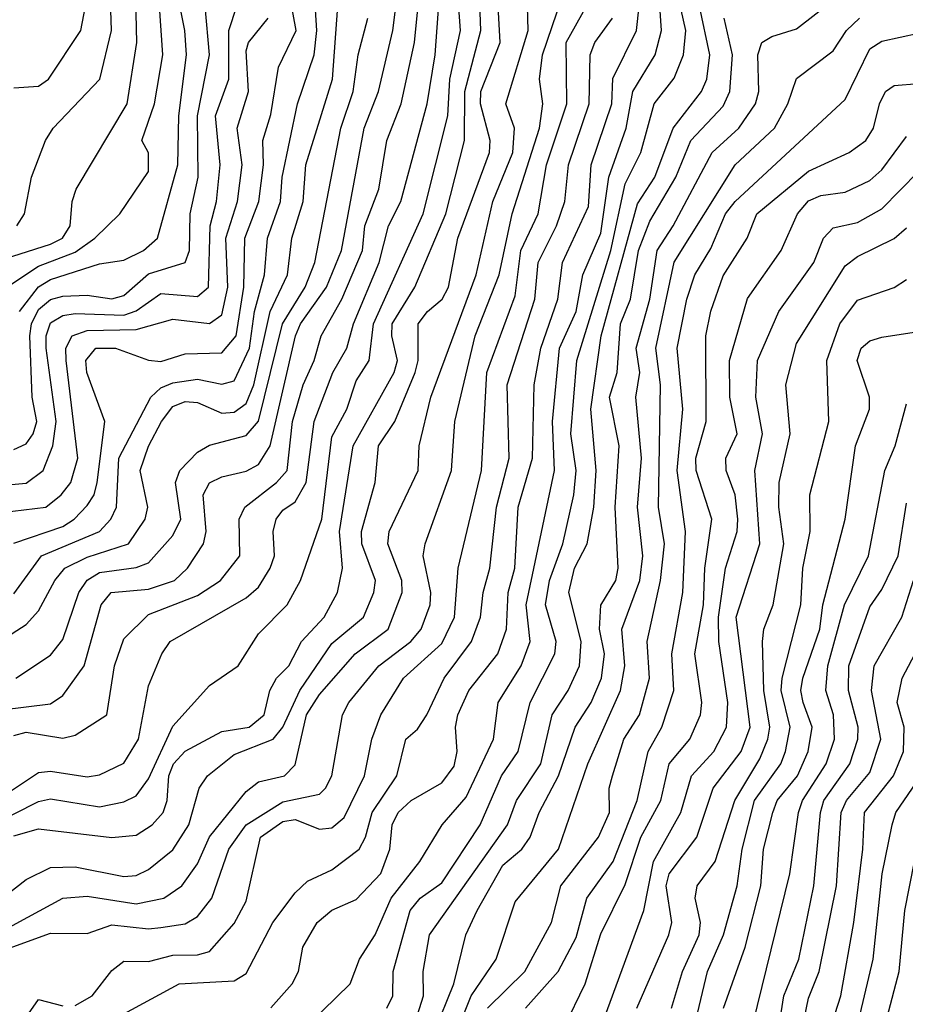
# Model space of a CAD drawing. Header units: metres. Extents: x -51132 to -49532, y -231222 to -229437.
# Tile 537 of 656: x -50381 to -50345, y -229804 to -229764. Entities that reach past the tile are written whole.
import ezdxf

# ---------------------------------------------------------------- set-up
doc = ezdxf.new("R2010")
doc.units = ezdxf.units.M
for name, color, linetype in [('CONTOUR_HALF', 8, 'Continuous'), ('CONTOUR_INDEX', 1, 'Continuous'), ('CONTOUR_INTER', 3, 'Continuous')]:
    doc.layers.add(name, color=color, linetype=linetype)

msp = doc.modelspace()

# ---------------------------------------------------------------- linework, layer by layer
at = {"layer": 'CONTOUR_HALF'}
for points, elevation in [([(-50382.08, -229801.913), (-50380.08, -229801.186), (-50378.58, -229801.209), (-50377.58, -229800.849), (-50376.08, -229801.015), (-50375.58, -229800.964), (-50374.58, -229800.805), (-50374.08, -229800.514), (-50373.485, -229799.759), (-50372.794, -229797.759), (-50372.089, -229796.759), (-50370.58, -229795.816), (-50369.08, -229795.51), (-50368.833, -229795.259), (-50368.585, -229794.759), (-50368.144, -229792.259), (-50367.882, -229791.759), (-50366.658, -229790.259), (-50365.351, -229789.259), (-50364.932, -229788.759), (-50364.553, -229787.759), (-50364.525, -229787.259), (-50364.838, -229785.759), (-50364.759, -229785.259), (-50363.687, -229782.259), (-50363.543, -229780.259), (-50362.715, -229776.759), (-50361.736, -229774.259), (-50361.207, -229771.759), (-50360.085, -229768.259), (-50359.954, -229767.259), (-50360.081, -229766.259), (-50359.969, -229765.259), (-50358.771, -229761.759)], 50.5), ([(-50381.457, -229772.259), (-50381.145, -229771.759), (-50380.857, -229770.259), (-50380.286, -229768.759), (-50379.972, -229768.259), (-50378.07, -229766.259), (-50377.588, -229764.259), (-50377.669, -229761.759)], 41.5), ([(-50381.873, -229774.759), (-50380.58, -229773.897), (-50379.08, -229773.328), (-50378.278, -229772.759), (-50377.254, -229771.759), (-50376.08, -229770.03), (-50376.08, -229769.269), (-50376.347, -229768.759), (-50375.831, -229767.259), (-50375.486, -229765.259), (-50375.694, -229762.259)], 42.5), ([(-50381.58, -229793.102), (-50381.08, -229792.974), (-50379.58, -229793.209), (-50379.08, -229793.091), (-50377.783, -229792.259), (-50377.465, -229790.259), (-50377.08, -229789.143), (-50376.08, -229788.153), (-50374.08, -229787.38), (-50373.128, -229786.759), (-50372.337, -229785.759), (-50372.371, -229784.259), (-50372.137, -229783.759), (-50370.841, -229782.759), (-50370.401, -229782.259), (-50370.191, -229780.259), (-50369.753, -229778.759), (-50369.297, -229777.759), (-50369.017, -229776.759), (-50368.177, -229775.259), (-50367.331, -229773.259), (-50367.224, -229772.259), (-50366.655, -229770.759), (-50366.324, -229768.759), (-50365.745, -229767.259), (-50365.192, -229764.759), (-50364.952, -229762.259)], 47.5), ([(-50363.691, -229805.759), (-50362.887, -229803.759), (-50361.854, -229802.259), (-50361.08, -229799.914), (-50359.304, -229797.759), (-50358.113, -229794.259), (-50356.77, -229791.259), (-50356.594, -229790.259), (-50356.72, -229788.759), (-50355.987, -229786.759), (-50355.858, -229785.759), (-50356.084, -229783.759), (-50355.91, -229781.759), (-50356.14, -229779.259), (-50355.987, -229778.259), (-50356.127, -229777.259), (-50355.577, -229775.259), (-50355.279, -229773.259), (-50354.614, -229772.259), (-50353.024, -229769.259), (-50351.928, -229768.259), (-50351.247, -229767.259), (-50351.118, -229766.759), (-50351.156, -229765.259), (-50350.993, -229764.759), (-50350.58, -229764.503), (-50349.58, -229764.198), (-50347.08, -229762.246)], 54.5), ([(-50382.58, -229796.81), (-50380.58, -229795.807), (-50380.08, -229795.69), (-50378.08, -229796.027), (-50377.08, -229795.824), (-50376.58, -229795.573), (-50376.08, -229794.873), (-50375.08, -229792.717), (-50373.58, -229791.058), (-50372.41, -229790.259), (-50371.58, -229788.939), (-50370.402, -229787.759), (-50369.858, -229786.759), (-50368.983, -229784.259), (-50368.58, -229780.884), (-50367.972, -229779.759), (-50367.58, -229778.596), (-50367.05, -229777.759), (-50366.873, -229776.259), (-50364.85, -229771.759), (-50363.839, -229767.759), (-50363.76, -229766.259), (-50363.316, -229764.259), (-50363.428, -229762.759)], 48.5), ([(-50381.58, -229787.308), (-50380.46, -229785.759), (-50378.079, -229784.759), (-50377.615, -229784.259), (-50377.383, -229783.759), (-50377.296, -229781.759), (-50375.985, -229779.259), (-50375.58, -229778.875), (-50375.08, -229778.675), (-50374.08, -229778.525), (-50373.08, -229778.724), (-50372.58, -229778.588), (-50371.947, -229777.259), (-50371.741, -229775.759), (-50371.335, -229774.259), (-50371.207, -229772.759), (-50370.679, -229771.259), (-50370.611, -229770.259), (-50369.978, -229767.259), (-50369.304, -229765.259), (-50369.194, -229764.259), (-50369.285, -229762.759)], 45.5), ([(-50382.08, -229799.768), (-50381.08, -229798.993), (-50380.08, -229798.501), (-50379.08, -229798.471), (-50377.08, -229798.871), (-50376.58, -229798.834), (-50376.08, -229798.584), (-50375.08, -229797.779), (-50374.428, -229796.759), (-50373.999, -229795.259), (-50373.666, -229794.759), (-50372.58, -229793.882), (-50370.981, -229793.259), (-50370.589, -229792.759), (-50369.887, -229791.259), (-50368.58, -229789.344), (-50367.281, -229788.259), (-50366.867, -229787.259), (-50366.792, -229786.759), (-50367.35, -229785.259), (-50367.362, -229784.759), (-50366.804, -229782.759), (-50366.668, -229781.259), (-50366.007, -229780.259), (-50365.177, -229778.259), (-50365.045, -229777.759), (-50365.046, -229776.259), (-50364.67, -229775.759), (-50364.064, -229775.259), (-50363.809, -229774.759), (-50363.432, -229772.759), (-50362.134, -229769.259), (-50362.102, -229768.759), (-50362.495, -229767.259), (-50362.485, -229766.759), (-50361.692, -229764.759), (-50361.771, -229763.259)], 49.5), ([(-50381.58, -229781.408), (-50381.08, -229781.176), (-50380.793, -229780.759), (-50380.643, -229780.259), (-50380.834, -229779.259), (-50380.936, -229776.759), (-50380.864, -229776.259), (-50380.58, -229775.68), (-50380.08, -229775.271), (-50379.58, -229775.124), (-50378.58, -229775.091), (-50377.58, -229775.239), (-50377.08, -229775.1), (-50376.08, -229774.218), (-50374.577, -229773.759), (-50374.407, -229773.259), (-50374.375, -229771.759), (-50374.046, -229770.259), (-50374.068, -229767.759), (-50373.584, -229765.259), (-50373.763, -229763.259)], 43.5), ([(-50370.08, -229805.465), (-50367.824, -229803.259), (-50367.441, -229802.259), (-50366.807, -229801.259), (-50366.151, -229799.759), (-50364.978, -229798.259), (-50364.069, -229796.759), (-50363.08, -229795.623), (-50361.965, -229793.259), (-50361.777, -229791.759), (-50360.837, -229790.259), (-50360.469, -229789.259), (-50360.626, -229787.759), (-50359.468, -229782.259), (-50359.55, -229780.259), (-50359.271, -229777.259), (-50358.586, -229775.759), (-50358.315, -229774.259), (-50357.58, -229772.558), (-50357.248, -229770.259), (-50356.537, -229768.259), (-50356.266, -229766.759), (-50355.351, -229765.259), (-50355.102, -229764.259), (-50355.17, -229763.259)], 52.5), ([(-50365.08, -229804.535), (-50364.829, -229803.759), (-50364.845, -229802.759), (-50364.58, -229801.259), (-50361.388, -229796.759), (-50361.023, -229795.759), (-50360.032, -229794.259), (-50359.562, -229792.259), (-50358.907, -229791.259), (-50358.446, -229790.259), (-50358.388, -229789.259), (-50358.883, -229787.259), (-50358.66, -229786.259), (-50358.139, -229785.259), (-50357.861, -229783.759), (-50357.765, -229782.259), (-50357.984, -229779.759), (-50357.567, -229776.759), (-50356.08, -229771.35), (-50355.371, -229770.259), (-50354.618, -229768.259), (-50353.457, -229766.759), (-50353.247, -229766.259), (-50353.12, -229765.259), (-50353.542, -229763.259)], 53.5), ([(-50382.08, -229783.976), (-50380.281, -229783.759), (-50379.644, -229783.259), (-50379.261, -229782.759), (-50378.962, -229781.759), (-50379.447, -229777.759), (-50379.452, -229777.259), (-50379.196, -229776.759), (-50378.58, -229776.534), (-50376.58, -229776.489), (-50375.08, -229776.068), (-50373.58, -229776.248), (-50373.08, -229775.89), (-50372.837, -229774.759), (-50372.912, -229772.759), (-50372.435, -229771.259), (-50372.252, -229769.759), (-50372.454, -229768.259), (-50371.984, -229766.759), (-50372.08, -229765.099), (-50371.987, -229764.759), (-50371.188, -229763.759)], 44.5), ([(-50381.499, -229790.759), (-50380.08, -229789.811), (-50379.58, -229789.173), (-50378.921, -229787.259), (-50378.58, -229786.747), (-50378.08, -229786.43), (-50376.58, -229786.229), (-50376.08, -229786.043), (-50375.08, -229784.919), (-50374.762, -229784.259), (-50374.967, -229782.759), (-50374.797, -229782.259), (-50374.08, -229781.512), (-50373.58, -229781.231), (-50372.08, -229780.831), (-50371.58, -229780.243), (-50370.596, -229776.259), (-50369.676, -229774.759), (-50369.272, -229773.759), (-50368.212, -229768.259), (-50367.701, -229766.759), (-50367.498, -229765.259), (-50367.108, -229763.759)], 46.5), ([(-50377.08, -229804.487), (-50374.83, -229803.259), (-50372.58, -229803.136), (-50372.08, -229802.842), (-50370.986, -229800.759), (-50370.08, -229799.535), (-50369.58, -229799.059), (-50368.58, -229798.597), (-50367.467, -229797.759), (-50367.197, -229797.259), (-50366.925, -229796.259), (-50365.918, -229794.759), (-50365.559, -229793.259), (-50365.08, -229792.849), (-50364.698, -229792.259), (-50363.984, -229790.759), (-50362.866, -229789.259), (-50362.496, -229788.259), (-50362.396, -229787.259), (-50362.112, -229786.259), (-50361.848, -229783.759), (-50361.333, -229781.759), (-50361.414, -229778.759), (-50360.274, -229775.259), (-50360.134, -229773.759), (-50359.39, -229772.259), (-50359.053, -229771.259), (-50358.904, -229769.759), (-50358.056, -229767.259), (-50358.02, -229765.259), (-50357.825, -229764.759), (-50357.095, -229763.759)], 51.5), ([(-50360.657, -229804.259), (-50359.317, -229802.759), (-50358.58, -229801.374), (-50358.15, -229799.759), (-50357.077, -229798.259), (-50356.087, -229795.759), (-50355.639, -229793.759), (-50355.083, -229792.759), (-50354.598, -229791.259), (-50354.673, -229789.759), (-50354.217, -229787.259), (-50354.113, -229784.759), (-50354.452, -229782.259), (-50354.219, -229779.759), (-50354.458, -229777.259), (-50354.057, -229775.259), (-50353.731, -229774.259), (-50353.08, -229773.174), (-50352.472, -229771.759), (-50352.087, -229771.259), (-50347.58, -229767.09), (-50346.58, -229765.01), (-50346.08, -229764.697), (-50343.08, -229764.041)], 55.5), ([(-50357.832, -229805.759), (-50355.814, -229800.259), (-50355.427, -229798.259), (-50354.312, -229796.259), (-50353.873, -229794.759), (-50352.949, -229793.759), (-50352.441, -229792.759), (-50352.384, -229791.759), (-50352.745, -229789.259), (-50352.766, -229788.259), (-50352.472, -229786.259), (-50352.004, -229784.759), (-50351.972, -229784.259), (-50352.084, -229783.259), (-50352.456, -229782.259), (-50352.469, -229781.759), (-50352.002, -229780.759), (-50352.297, -229779.259), (-50352.319, -229777.759), (-50351.58, -229775.228), (-50350.199, -229773.259), (-50349.53, -229771.759), (-50349.08, -229771.234), (-50348.58, -229771.013), (-50347.58, -229770.874), (-50346.58, -229770.403), (-50346.08, -229769.956), (-50345.08, -229768.596)], 56.5), ([(-50354.684, -229804.259), (-50354.241, -229802.759), (-50353.553, -229801.259), (-50353.498, -229800.759), (-50353.724, -229799.759), (-50353.632, -229799.259), (-50352.899, -229798.259), (-50352.1, -229795.759), (-50351.08, -229794.059), (-50350.75, -229793.259), (-50350.659, -229792.759), (-50350.914, -229791.259), (-50350.961, -229789.259), (-50350.913, -229788.759), (-50350.527, -229787.759), (-50350.089, -229785.259), (-50350.297, -229783.759), (-50350.28, -229782.759), (-50349.838, -229780.759), (-50350.011, -229778.759), (-50349.58, -229777.06), (-50347.58, -229773.888), (-50347.08, -229773.51), (-50345.58, -229772.775), (-50345.08, -229772.332)], 57.5), ([(-50352.558, -229804.259), (-50351.68, -229801.759), (-50351.034, -229799.259), (-50350.928, -229797.759), (-50350.539, -229796.259), (-50350.36, -229795.759), (-50349.537, -229794.759), (-50349.104, -229793.759), (-50348.933, -229792.759), (-50349.299, -229791.759), (-50349.391, -229791.259), (-50349.309, -229790.759), (-50348.619, -229788.759), (-50348.492, -229787.759), (-50347.586, -229784.259), (-50347.157, -229781.259), (-50346.592, -229779.759), (-50346.584, -229779.259), (-50347.096, -229777.759), (-50346.93, -229777.259), (-50346.58, -229776.953), (-50346.08, -229776.801), (-50344.58, -229776.574)], 58.5), ([(-50350.41, -229805.759), (-50350.086, -229803.759), (-50349.478, -229802.259), (-50348.859, -229799.259), (-50348.598, -229796.259), (-50348.458, -229795.759), (-50347.396, -229794.259), (-50347.064, -229793.259), (-50347.05, -229792.759), (-50347.446, -229791.259), (-50347.429, -229790.259), (-50346.58, -229787.834), (-50346.08, -229787.125), (-50345.415, -229785.759), (-50345.08, -229783.599)], 59.5), ([(-50348.565, -229806.259), (-50347.765, -229803.759), (-50347.226, -229800.759), (-50346.855, -229797.759), (-50346.796, -229796.259), (-50345.605, -229794.759), (-50345.196, -229793.759), (-50345.17, -229792.759), (-50345.464, -229791.759), (-50345.255, -229790.759), (-50344.466, -229789.259)], 60.5), ([(-50346.425, -229806.759), (-50345.38, -229802.759), (-50345.144, -229800.259), (-50344.359, -229796.259)], 61.5)]:
    msp.add_lwpolyline(points, dxfattribs=dict(at, elevation=elevation))
at = {"layer": 'CONTOUR_INDEX'}
for points, elevation in [([(-50381.58, -229785.241), (-50379.58, -229784.552), (-50379.113, -229784.259), (-50378.58, -229783.69), (-50378.297, -229783.259), (-50378.175, -229782.759), (-50377.87, -229780.259), (-50378.6, -229778.259), (-50378.643, -229777.759), (-50378.235, -229777.259), (-50377.429, -229777.259), (-50376.08, -229777.746), (-50375.58, -229777.797), (-50374.58, -229777.495), (-50373.08, -229777.454), (-50372.493, -229776.759), (-50372.185, -229774.759), (-50372.143, -229772.759), (-50371.561, -229771.259), (-50371.373, -229769.759), (-50371.397, -229768.759), (-50371.08, -229767.7), (-50370.762, -229765.759), (-50370.043, -229764.259), (-50370.305, -229762.759)], 45), ([(-50383.08, -229801.649), (-50379.58, -229799.753), (-50378.58, -229799.675), (-50376.58, -229799.99), (-50375.448, -229799.759), (-50374.714, -229799.259), (-50374.08, -229798.352), (-50373.58, -229797.256), (-50372.08, -229795.395), (-50371.58, -229794.997), (-50370.521, -229794.759), (-50370.08, -229794.301), (-50369.615, -229792.259), (-50369.08, -229791.43), (-50367.63, -229789.759), (-50366.27, -229788.759), (-50365.698, -229787.259), (-50365.715, -229786.759), (-50366.295, -229785.259), (-50366.235, -229784.759), (-50365.052, -229782.259), (-50365.003, -229781.259), (-50364.536, -229779.259), (-50362.67, -229774.259), (-50361.996, -229771.259), (-50361.179, -229769.259), (-50361.111, -229768.259), (-50361.457, -229767.259), (-50360.548, -229764.259), (-50360.581, -229763.259)], 50), ([(-50362.218, -229804.259), (-50360.689, -229802.759), (-50359.597, -229800.759), (-50359.208, -229799.259), (-50357.667, -229797.259), (-50357.218, -229796.259), (-50357.242, -229795.259), (-50357.105, -229794.759), (-50356.632, -229793.259), (-50356, -229792.259), (-50355.585, -229790.759), (-50355.679, -229789.259), (-50355.139, -229786.759), (-50354.98, -229785.259), (-50355.216, -229783.759), (-50355.135, -229778.759), (-50355.334, -229777.259), (-50354.58, -229773.738), (-50352.083, -229769.759), (-50350.471, -229768.259), (-50349.927, -229767.259), (-50349.58, -229766.219), (-50348.08, -229765.094), (-50347.527, -229764.259), (-50346.995, -229763.759)], 55), ([(-50349.481, -229805.759), (-50349.08, -229803.853), (-50348.649, -229802.759), (-50347.935, -229799.259), (-50347.747, -229796.259), (-50347.534, -229795.759), (-50346.58, -229794.613), (-50346.123, -229793.259), (-50346.506, -229791.259), (-50346.404, -229790.259), (-50345.268, -229788.259), (-50344.792, -229786.759)], 60)]:
    msp.add_lwpolyline(points, dxfattribs=dict(at, elevation=elevation))
at = {"layer": 'CONTOUR_INTER'}
for points, elevation in [([(-50381.58, -229766.603), (-50380.58, -229766.54), (-50380.162, -229766.259), (-50378.849, -229764.259), (-50378.65, -229763.259), (-50378.725, -229761.759), (-50378.629, -229761.259), (-50377.894, -229759.759), (-50377.773, -229759.259), (-50377.74, -229757.759), (-50378.089, -229756.759), (-50378.233, -229755.259), (-50378.605, -229753.759), (-50378.612, -229753.259), (-50378.291, -229752.259), (-50378.311, -229751.759), (-50378.629, -229750.259), (-50378.637, -229748.259), (-50378.971, -229745.759), (-50379.104, -229745.259), (-50379.437, -229744.759), (-50381.043, -229743.259), (-50381.366, -229742.759)], 41), ([(-50382.58, -229773.798), (-50380.08, -229773.005), (-50379.59, -229772.759), (-50379.276, -229772.259), (-50379.197, -229771.259), (-50379.031, -229770.759), (-50376.945, -229767.259), (-50376.55, -229764.759), (-50376.626, -229761.759)], 42), ([(-50382.08, -229792.052), (-50380.08, -229791.806), (-50379.58, -229791.465), (-50378.706, -229790.259), (-50378.008, -229787.759), (-50377.606, -229787.259), (-50376.08, -229787.123), (-50375.012, -229786.759), (-50374.486, -229786.259), (-50373.832, -229785.259), (-50373.713, -229784.759), (-50373.836, -229783.259), (-50373.58, -229782.772), (-50373.08, -229782.519), (-50372.08, -229782.291), (-50371.58, -229782.012), (-50371.102, -229781.259), (-50370.059, -229776.759), (-50369.864, -229776.259), (-50368.791, -229774.759), (-50368.186, -229773.259), (-50367.253, -229768.259), (-50366.672, -229766.759), (-50366.079, -229764.259), (-50365.77, -229761.759)], 47), ([(-50382.305, -229795.759), (-50380.58, -229794.619), (-50380.08, -229794.568), (-50378.58, -229794.8), (-50378.08, -229794.712), (-50377.08, -229794.239), (-50376.485, -229793.259), (-50376.08, -229791.078), (-50375.528, -229789.759), (-50375.186, -229789.259), (-50372.08, -229787.474), (-50371.58, -229787.033), (-50371.108, -229786.259), (-50370.931, -229785.759), (-50370.98, -229784.759), (-50370.851, -229784.259), (-50370.58, -229783.886), (-50370.08, -229783.539), (-50369.626, -229782.759), (-50369.307, -229780.259), (-50368.534, -229778.259), (-50367.961, -229777.259), (-50367.693, -229776.259), (-50366.646, -229773.759), (-50366.256, -229772.259), (-50365.76, -229771.259), (-50364.675, -229767.259), (-50364.348, -229765.259), (-50364.133, -229762.259)], 48), ([(-50366.335, -229804.259), (-50366.087, -229803.759), (-50366.068, -229802.759), (-50365.37, -229800.259), (-50364.973, -229799.759), (-50364.08, -229799.13), (-50362.509, -229796.759), (-50361.635, -229794.759), (-50360.964, -229793.759), (-50360.471, -229791.759), (-50359.457, -229789.759), (-50359.405, -229789.259), (-50359.837, -229787.759), (-50359.683, -229786.759), (-50359.128, -229785.259), (-50358.678, -229783.259), (-50358.591, -229782.259), (-50358.798, -229780.759), (-50358.565, -229777.759), (-50357.163, -229773.259), (-50356.58, -229770.541), (-50355.948, -229769.259), (-50355.397, -229767.259), (-50354.58, -229766.205), (-50354.198, -229765.259), (-50354.1, -229764.259), (-50354.551, -229762.259)], 53), ([(-50381.58, -229797.211), (-50380.58, -229796.926), (-50377.58, -229797.278), (-50376.58, -229797.18), (-50375.927, -229796.759), (-50375.472, -229796.259), (-50375.316, -229795.759), (-50375.252, -229794.759), (-50375.061, -229794.259), (-50374.58, -229793.748), (-50373.08, -229792.946), (-50371.962, -229792.759), (-50371.344, -229792.259), (-50371.111, -229791.259), (-50370.839, -229790.759), (-50370.339, -229790.259), (-50369.816, -229789.259), (-50368.888, -229788.259), (-50368.347, -229787.259), (-50368.144, -229786.259), (-50368.264, -229784.759), (-50367.711, -229781.259), (-50366.032, -229778.259), (-50365.9, -229777.759), (-50366.129, -229776.759), (-50366.112, -229776.259), (-50365.182, -229774.759), (-50363.91, -229771.759), (-50363.148, -229768.759), (-50363.145, -229766.759), (-50362.492, -229764.259), (-50362.539, -229762.759)], 49), ([(-50381.36, -229775.759), (-50380.58, -229774.745), (-50380.08, -229774.455), (-50378.08, -229773.814), (-50377.08, -229773.66), (-50376.285, -229773.259), (-50375.716, -229772.759), (-50374.881, -229769.759), (-50374.836, -229767.759), (-50374.521, -229765.259), (-50374.589, -229764.259), (-50374.897, -229762.759)], 43), ([(-50382.58, -229782.922), (-50381.08, -229782.782), (-50380.383, -229782.259), (-50379.984, -229781.259), (-50379.852, -229780.259), (-50380.259, -229777.259), (-50380.262, -229776.759), (-50380.08, -229776.218), (-50379.58, -229775.916), (-50379.08, -229775.842), (-50377.08, -229775.909), (-50376.58, -229775.735), (-50375.58, -229775.018), (-50374.08, -229775.145), (-50373.624, -229774.759), (-50373.562, -229772.259), (-50373.295, -229771.259), (-50373.149, -229769.759), (-50373.332, -229767.759), (-50372.793, -229766.259), (-50372.797, -229764.259), (-50372.459, -229763.259)], 44), ([(-50382.08, -229789.209), (-50381.08, -229788.557), (-50380.58, -229788.002), (-50379.911, -229786.759), (-50379.498, -229786.259), (-50378.58, -229785.81), (-50376.899, -229785.259), (-50376.22, -229784.259), (-50376.106, -229783.759), (-50376.414, -229782.259), (-50376.08, -229781.263), (-50375.549, -229780.259), (-50375.08, -229779.647), (-50374.58, -229779.433), (-50374.08, -229779.484), (-50373.08, -229779.911), (-50372.58, -229779.871), (-50372.08, -229779.515), (-50371.77, -229778.759), (-50371.097, -229775.759), (-50370.387, -229774.259), (-50370.211, -229772.759), (-50369.753, -229771.259), (-50369.649, -229769.759), (-50368.551, -229766.259), (-50368.331, -229763.259)], 46), ([(-50379.08, -229804.148), (-50378.388, -229803.759), (-50377.58, -229802.723), (-50377.08, -229802.339), (-50376.08, -229802.355), (-50375.08, -229802.089), (-50374.08, -229802.076), (-50373.58, -229801.941), (-50372.58, -229800.798), (-50372.08, -229799.884), (-50371.503, -229797.259), (-50370.58, -229796.622), (-50370.08, -229796.541), (-50369.08, -229796.934), (-50368.58, -229796.888), (-50368.08, -229796.457), (-50367.249, -229794.759), (-50366.937, -229793.259), (-50366.569, -229792.259), (-50365.645, -229790.759), (-50364.08, -229789.347), (-50363.568, -229788.259), (-50363.411, -229786.259), (-50362.454, -229782.259), (-50362.244, -229778.259), (-50361.08, -229775.117), (-50360.849, -229773.259), (-50360.14, -229771.759), (-50359.797, -229769.759), (-50358.965, -229767.259), (-50358.997, -229764.759), (-50358.162, -229763.259)], 51), ([(-50371.08, -229804.24), (-50370.208, -229803.259), (-50369.947, -229802.759), (-50369.76, -229801.759), (-50369.173, -229800.759), (-50368.58, -229800.256), (-50367.58, -229799.811), (-50366.58, -229798.749), (-50366.21, -229797.759), (-50366.115, -229796.759), (-50365.866, -229796.259), (-50365.335, -229795.759), (-50364.08, -229795.043), (-50363.58, -229794.353), (-50363.452, -229793.759), (-50363.523, -229792.759), (-50363.421, -229792.259), (-50362.97, -229791.259), (-50361.785, -229789.759), (-50361.432, -229788.759), (-50361.364, -229787.259), (-50361.097, -229786.259), (-50360.953, -229783.759), (-50360.37, -229781.759), (-50360.3, -229778.759), (-50360.038, -229777.259), (-50359.332, -229775.259), (-50359.14, -229773.759), (-50358.08, -229771.455), (-50357.972, -229769.759), (-50357.122, -229767.259), (-50357.08, -229766.231), (-50356.114, -229764.259), (-50356.014, -229763.259)], 52), ([(-50364.395, -229805.259), (-50363.594, -229803.259), (-50363.103, -229801.259), (-50362.632, -229800.259), (-50361.58, -229798.415), (-50360.809, -229797.759), (-50360.461, -229797.259), (-50360.1, -229796.259), (-50359.309, -229794.759), (-50358.624, -229792.759), (-50357.976, -229791.759), (-50357.55, -229790.759), (-50357.427, -229789.759), (-50357.63, -229788.759), (-50357.58, -229787.771), (-50356.967, -229786.759), (-50356.867, -229786.259), (-50356.99, -229783.759), (-50356.827, -229781.259), (-50357.217, -229779.259), (-50356.916, -229778.259), (-50356.77, -229776.259), (-50356.359, -229775.259), (-50356.035, -229773.259), (-50355.58, -229772.068), (-50354.51, -229770.259), (-50353.894, -229768.759), (-50352.58, -229767.354), (-50352.307, -229766.759), (-50352.191, -229765.259), (-50352.53, -229763.759)], 54), ([(-50359.08, -229805.037), (-50358.214, -229803.259), (-50357.58, -229801.221), (-50356.58, -229799.2), (-50355.935, -229797.259), (-50355.126, -229795.759), (-50354.785, -229794.259), (-50353.943, -229793.259), (-50353.498, -229792.259), (-50353.44, -229791.759), (-50353.726, -229789.759), (-50353.379, -229787.759), (-50353.33, -229786.259), (-50353.042, -229784.259), (-50353.675, -229782.259), (-50353.696, -229781.759), (-50353.274, -229780.259), (-50353.289, -229776.759), (-50353.08, -229775.741), (-50352.58, -229774.292), (-50351.593, -229772.759), (-50351.201, -229771.759), (-50349.08, -229770.017), (-50347.416, -229769.259), (-50346.738, -229768.759), (-50346.42, -229768.259), (-50346.181, -229767.259), (-50345.934, -229766.759), (-50345.58, -229766.516), (-50344.58, -229766.424)], 56), ([(-50356.104, -229804.259), (-50354.791, -229801.259), (-50354.675, -229800.759), (-50354.899, -229799.259), (-50354.78, -229798.759), (-50353.651, -229797.259), (-50352.985, -229795.259), (-50351.837, -229793.759), (-50351.467, -229792.759), (-50352.038, -229788.259), (-50351.072, -229785.259), (-50351.272, -229782.259), (-50350.962, -229780.759), (-50351.24, -229779.259), (-50351.176, -229777.759), (-50350.298, -229775.759), (-50348.866, -229773.759), (-50348.466, -229772.759), (-50348.08, -229772.333), (-50347.08, -229772.112), (-50346.08, -229771.559), (-50344.58, -229770.034)], 57), ([(-50353.697, -229804.759), (-50353.208, -229802.759), (-50352.567, -229801.259), (-50352.001, -229799.259), (-50351.796, -229797.759), (-50351.294, -229795.759), (-50350.211, -229794.259), (-50350.022, -229793.759), (-50349.84, -229792.759), (-50350.205, -229791.259), (-50350.155, -229790.759), (-50349.392, -229787.759), (-50349.32, -229786.259), (-50349.01, -229784.759), (-50349.031, -229783.259), (-50348.256, -229780.259), (-50348.33, -229777.759), (-50347.801, -229776.259), (-50347.08, -229775.295), (-50345.58, -229774.782), (-50345.08, -229774.444)], 58), ([(-50351.933, -229807.259), (-50349.845, -229798.759), (-50349.499, -229796.259), (-50349.336, -229795.759), (-50348.368, -229794.259), (-50348.021, -229793.259), (-50348.065, -229792.259), (-50348.374, -229791.259), (-50348.289, -229790.259), (-50347.615, -229787.759), (-50346.633, -229785.759), (-50345.963, -229782.259), (-50345.539, -229781.259), (-50345.08, -229779.53)], 59), ([(-50347.503, -229806.759), (-50346.438, -229802.259), (-50346.067, -229798.759), (-50345.662, -229796.759), (-50345.513, -229796.259), (-50344.149, -229794.259)], 61), ([(-50382.244, -229806.259), (-50380.58, -229803.909), (-50379.58, -229804.162)], 51)]:
    msp.add_lwpolyline(points, dxfattribs=dict(at, elevation=elevation))

doc.saveas('drawing.dxf')
